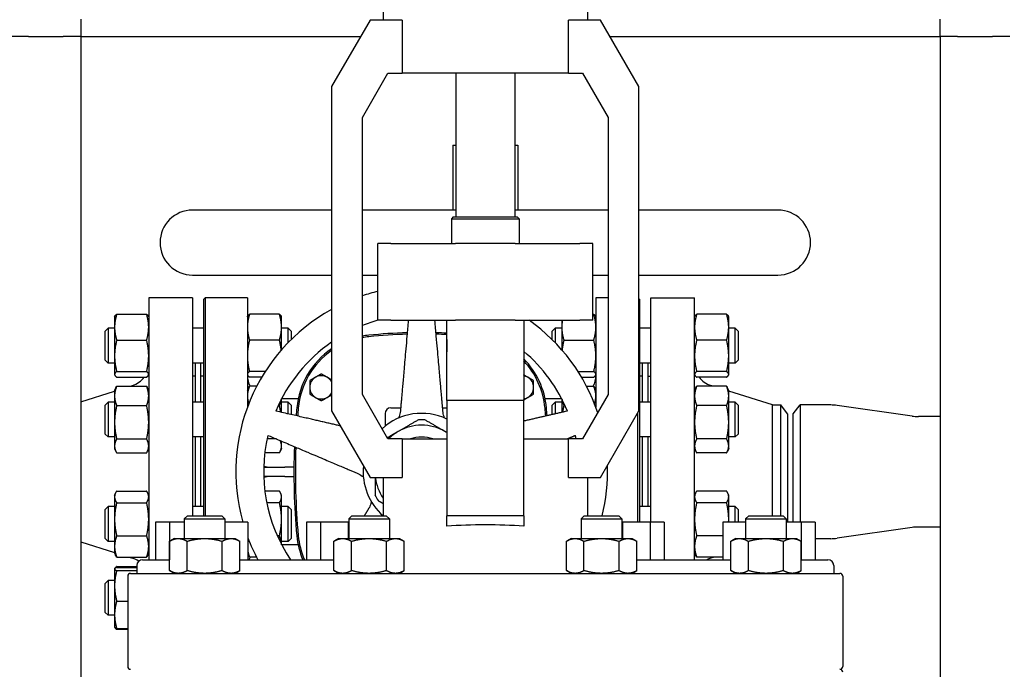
# Model space of a CAD drawing. Header units: inches. Extents: x 24 to 1128, y -69 to 748.
# Tile 479 of 656: x 601 to 622, y 362 to 376. Entities that reach past the tile are written whole.
import ezdxf

# ---------------------------------------------------------------- set-up
doc = ezdxf.new("R2010")
doc.units = ezdxf.units.IN
doc.header["$LTSCALE"] = 32
doc.header["$MEASUREMENT"] = 0
doc.layers.add('Visible (ANSI)', color=7, linetype='Continuous', lineweight=30)

msp = doc.modelspace()

# ---------------------------------------------------------------- linework, layer by layer
at = {"layer": 'Visible (ANSI)'}
for p, q in [((608.58178, 376.54017), (608.58178, 375.71317)), ((612.97949, 376.54017), (612.97949, 375.71317)), ((602.07163, 375.73367), (602.07163, 375.35867)), ((608.29963, 375.71317), (607.47263, 374.28076)), ((608.98816, 375.71317), (608.29963, 375.71317)), ((608.98816, 375.71317), (608.98816, 374.57037)), ((613.26163, 375.71317), (612.57311, 375.71317)), ((612.57311, 374.57037), (612.57311, 375.71317)), ((614.08863, 374.28076), (613.26163, 375.71317)), ((620.57163, 375.35867), (620.57163, 375.73367)), ((600.94663, 375.35867), (600.57163, 375.35867)), ((600.94663, 375.35867), (601.69663, 375.35867)), ((602.07163, 375.35867), (601.69663, 375.35867)), ((602.07163, 375.35867), (602.07163, 339.60867)), ((602.07163, 375.35867), (608.09496, 375.35867)), ((613.4663, 375.35867), (620.57163, 375.35867)), ((620.57163, 375.35867), (620.57163, 339.60867)), ((620.94663, 375.35867), (620.57163, 375.35867)), ((620.94663, 375.35867), (621.69663, 375.35867)), ((622.07163, 375.35867), (621.69663, 375.35867)), ((608.13423, 373.61543), (608.68557, 374.57037)), ((608.68557, 374.57037), (608.98816, 374.57037)), ((612.57311, 374.57037), (608.98816, 374.57037)), ((610.14463, 374.57037), (610.14463, 371.47287)), ((611.41663, 374.57037), (611.41663, 371.47287)), ((612.57311, 374.57037), (612.8757, 374.57037)), ((612.8757, 374.57037), (613.42703, 373.61543)), ((607.47263, 374.28076), (607.47263, 367.29658)), ((614.08863, 367.29658), (614.08863, 374.28076)), ((608.13423, 367.64611), (608.13423, 373.61543)), ((613.42703, 373.61543), (613.42703, 367.64611)), ((610.08063, 373.02117), (610.14463, 373.02117)), ((610.08063, 373.02117), (610.08063, 371.62117)), ((611.41663, 373.02117), (611.48063, 373.02117)), ((611.48063, 373.02117), (611.48063, 371.62117)), ((607.47263, 371.62117), (604.48063, 371.62117)), ((610.14463, 371.62117), (608.13423, 371.62117)), ((613.42703, 371.62117), (611.41663, 371.62117)), ((617.08063, 371.62117), (614.08863, 371.62117)), ((610.09113, 371.47287), (610.05213, 371.43387)), ((610.05213, 371.43387), (611.50913, 371.43387)), ((610.05213, 371.43387), (610.05213, 370.90117)), ((610.09113, 371.47287), (611.47013, 371.47287)), ((611.47013, 371.47287), (611.50913, 371.43387)), ((611.50913, 371.43387), (611.50913, 370.90117)), ((608.74787, 370.90117), (608.46503, 370.90117)), ((608.46503, 369.24717), (608.46503, 370.90117)), ((608.74787, 370.90117), (610.14053, 370.90117)), ((611.42074, 370.90117), (610.14053, 370.90117)), ((611.42074, 370.90117), (612.8134, 370.90117)), ((613.09623, 370.90117), (612.8134, 370.90117)), ((613.09623, 369.24717), (613.09623, 370.90117)), ((604.48063, 370.22117), (607.47263, 370.22117)), ((608.13423, 370.22117), (608.46503, 370.22117)), ((613.09623, 370.22117), (613.42703, 370.22117)), ((614.08863, 370.22117), (617.08063, 370.22117)), ((603.53563, 369.73367), (603.53563, 364.09117)), ((604.47563, 369.73367), (603.53563, 369.73367)), ((604.47563, 369.73367), (604.47563, 365.03717)), ((604.72313, 369.70242), (604.75438, 369.73367)), ((604.72313, 365.03717), (604.72313, 369.70242)), ((604.75438, 369.73367), (604.75438, 365.03717)), ((605.66063, 369.73367), (604.75438, 369.73367)), ((605.66063, 369.73367), (605.66063, 367.37561)), ((613.16063, 369.73367), (613.16063, 367.37561)), ((613.42703, 369.73367), (613.16063, 369.73367)), ((614.09813, 369.70242), (614.08863, 369.71192)), ((614.09813, 369.70242), (614.09813, 364.90117)), ((614.34563, 364.90117), (614.34563, 369.73367)), ((614.34563, 369.73367), (615.28563, 369.73367)), ((615.28563, 364.09117), (615.28563, 369.73367)), ((602.80163, 369.32488), (602.80578, 369.33378)), ((602.80163, 369.32488), (602.80163, 369.09837)), ((602.84672, 369.37636), (603.49055, 369.37636)), ((603.53563, 369.32488), (603.53148, 369.33378)), ((605.66063, 369.32488), (605.66478, 369.33378)), ((606.34955, 369.37636), (605.70572, 369.37636)), ((606.39463, 369.32488), (606.39048, 369.33378)), ((606.39463, 369.09837), (606.39463, 369.32488)), ((608.74787, 369.24717), (608.46503, 369.24717)), ((608.74787, 369.24717), (610.14053, 369.24717)), ((609.95383, 368.34501), (609.95383, 369.24717)), ((611.42074, 369.24717), (610.14053, 369.24717)), ((611.42074, 369.24717), (612.8134, 369.24717)), ((611.60743, 369.24717), (611.60743, 368.34501)), ((612.42663, 369.24717), (612.42663, 369.09837)), ((613.09623, 369.24717), (612.8134, 369.24717)), ((613.09623, 369.37636), (613.11555, 369.37636)), ((613.16063, 369.32488), (613.15648, 369.33378)), ((615.28563, 369.32488), (615.28978, 369.33378)), ((615.97455, 369.37636), (615.33072, 369.37636)), ((616.01963, 369.32488), (616.01548, 369.33378)), ((616.01963, 369.09837), (616.01963, 369.32488)), ((602.60063, 369.01238), (602.66313, 369.07488)), ((602.60063, 368.38738), (602.60063, 369.01238)), ((602.66313, 369.07488), (602.66313, 368.32488)), ((602.80163, 369.07488), (602.66313, 369.07488)), ((602.80163, 369.09837), (602.80163, 368.48215)), ((604.72313, 369.07488), (604.47563, 369.07488)), ((606.39463, 368.61117), (606.39463, 369.09837)), ((606.53813, 369.07488), (606.39463, 369.07488)), ((606.53813, 368.76733), (606.53813, 369.07488)), ((606.60063, 369.01238), (606.53813, 369.07488)), ((606.60063, 369.01238), (606.60063, 368.8304)), ((612.22313, 369.01238), (612.28563, 369.07488)), ((612.22313, 368.82793), (612.22313, 369.01238)), ((612.28563, 369.07488), (612.28563, 368.76474)), ((612.42663, 369.07488), (612.28563, 369.07488)), ((612.42663, 369.09837), (612.42663, 368.61117)), ((614.34563, 369.07488), (614.09813, 369.07488)), ((616.01963, 368.48215), (616.01963, 369.09837)), ((616.16063, 369.07488), (616.01963, 369.07488)), ((616.16063, 368.32488), (616.16063, 369.07488)), ((616.22313, 369.01238), (616.16063, 369.07488)), ((616.22313, 369.01238), (616.22313, 368.38738)), ((602.84672, 368.82039), (603.49055, 368.82039)), ((606.34955, 368.82039), (605.70572, 368.82039)), ((609.95363, 368.83487), (609.95383, 368.83487)), ((609.95363, 368.83487), (609.95363, 368.56605)), ((611.60743, 368.83487), (611.60763, 368.83487)), ((611.60763, 368.83487), (611.60763, 368.56605)), ((612.47172, 368.82039), (613.11555, 368.82039)), ((615.97455, 368.82039), (615.33072, 368.82039)), ((609.95363, 368.56605), (609.95383, 368.56605)), ((611.60743, 368.56605), (611.60763, 368.56605)), ((602.60063, 368.38738), (602.66313, 368.32488)), ((602.80163, 368.48215), (602.80163, 368.08365)), ((609.95383, 367.51817), (609.95383, 368.34501)), ((611.60743, 368.34501), (611.60743, 367.51817)), ((616.01963, 368.08365), (616.01963, 368.48215)), ((616.22313, 368.38738), (616.16063, 368.32488)), ((602.80163, 368.32488), (602.66313, 368.32488)), ((602.84672, 368.14391), (603.49055, 368.14391)), ((604.72313, 368.32488), (604.47563, 368.32488)), ((604.54063, 367.48376), (604.54063, 368.32488)), ((604.66063, 367.48376), (604.66063, 368.32488)), ((606.04412, 368.14391), (605.70572, 368.14391)), ((612.77714, 368.14391), (613.11555, 368.14391)), ((614.34563, 368.32488), (614.09813, 368.32488)), ((614.16563, 367.48376), (614.16563, 368.32488)), ((614.28563, 367.48376), (614.28563, 368.32488)), ((615.97455, 368.14391), (615.33072, 368.14391)), ((616.16063, 368.32488), (616.01963, 368.32488)), ((602.80163, 368.08365), (602.80163, 368.07488)), ((602.80163, 368.07488), (602.80578, 368.06598)), ((602.84672, 368.0234), (603.49055, 368.0234)), ((603.53563, 368.07488), (603.53148, 368.06598)), ((604.53563, 368.04367), (604.47563, 368.04367)), ((604.53563, 368.04367), (604.53563, 367.48376)), ((604.53563, 367.92367), (604.54063, 367.92367)), ((604.72313, 368.04367), (604.66063, 368.04367)), ((605.66063, 368.07488), (605.66478, 368.06598)), ((605.96977, 368.0234), (605.70572, 368.0234)), ((612.85149, 368.0234), (613.11555, 368.0234)), ((613.16063, 368.07488), (613.15648, 368.06598)), ((614.16063, 368.04367), (614.09813, 368.04367)), ((614.16063, 368.04367), (614.16063, 367.48376)), ((614.16063, 367.92367), (614.16563, 367.92367)), ((614.28563, 368.04367), (614.34563, 368.04367)), ((615.28563, 368.07488), (615.28978, 368.06598)), ((615.97455, 368.0234), (615.33072, 368.0234)), ((616.01963, 368.07488), (616.01548, 368.06598)), ((616.01963, 368.07488), (616.01963, 368.08365)), ((602.07163, 367.48997), (602.80163, 367.72119)), ((602.80163, 367.73376), (602.83076, 367.79622)), ((602.80163, 367.73376), (602.80163, 367.61829)), ((602.84672, 367.82726), (603.49055, 367.82726)), ((603.13652, 367.82726), (603.18661, 367.84312)), ((603.53563, 367.73376), (603.50651, 367.79622)), ((605.66063, 367.73376), (605.68976, 367.79622)), ((605.86082, 367.82726), (605.70572, 367.82726)), ((612.96045, 367.82726), (613.11555, 367.82726)), ((613.16063, 367.73376), (613.13151, 367.79622)), ((615.28563, 367.73376), (615.31476, 367.79622)), ((615.97455, 367.82726), (615.33072, 367.82726)), ((615.68474, 367.82726), (615.63466, 367.84312)), ((616.01963, 367.73376), (615.99051, 367.79622)), ((616.01963, 367.61829), (616.01963, 367.73376)), ((616.95897, 367.42367), (616.01963, 367.72119)), ((602.60063, 367.42126), (602.66313, 367.48376)), ((602.66313, 367.48376), (602.66313, 366.73376)), ((602.80163, 367.48376), (602.66313, 367.48376)), ((602.80163, 367.61829), (602.80163, 367.05008)), ((604.72313, 367.48376), (604.47563, 367.48376)), ((606.39463, 367.26485), (606.39463, 367.5533)), ((606.53813, 367.48376), (606.39463, 367.48376)), ((606.75354, 367.55847), (606.39733, 367.55847)), ((606.53813, 367.23173), (606.53813, 367.48376)), ((606.60063, 367.42126), (606.53813, 367.48376)), ((608.68557, 366.69117), (608.13423, 367.64611)), ((609.95383, 367.51817), (609.95383, 365.03717)), ((611.60743, 367.51817), (609.95383, 367.51817)), ((611.60743, 365.03717), (611.60743, 367.51817)), ((612.42394, 367.55847), (612.06773, 367.55847)), ((612.22313, 367.42126), (612.28563, 367.48376)), ((612.28563, 367.48376), (612.28563, 367.2323)), ((612.42663, 367.48376), (612.28563, 367.48376)), ((612.42663, 367.5533), (612.42663, 367.26485)), ((613.42703, 367.64611), (612.8757, 366.69117)), ((614.34563, 367.48376), (614.09813, 367.48376)), ((616.01963, 367.05008), (616.01963, 367.61829)), ((616.16063, 367.48376), (616.01963, 367.48376)), ((616.16063, 366.73376), (616.16063, 367.48376)), ((616.22313, 367.42126), (616.16063, 367.48376)), ((602.60063, 366.79626), (602.60063, 367.42126)), ((602.84672, 367.40933), (603.49055, 367.40933)), ((606.34955, 367.40933), (606.32397, 367.40933)), ((606.60063, 367.42126), (606.60063, 367.2173)), ((607.47263, 367.29658), (608.29963, 365.86417)), ((608.74823, 367.36162), (608.95911, 367.36162)), ((609.86215, 367.36162), (609.95383, 367.36162)), ((612.22313, 367.21787), (612.22313, 367.42126)), ((612.47172, 367.40933), (612.4973, 367.40933)), ((613.26163, 365.86417), (614.08863, 367.29658)), ((615.97455, 367.40933), (615.33072, 367.40933)), ((616.22313, 367.42126), (616.22313, 366.79626)), ((616.95897, 365.03717), (616.95897, 367.42367)), ((616.95897, 367.42367), (617.14176, 367.42367)), ((617.14176, 365.03717), (617.14176, 367.42367)), ((617.28563, 367.23617), (617.14176, 367.42367)), ((617.41063, 367.23617), (617.55451, 367.42367)), ((617.55451, 367.42367), (617.55451, 364.90117)), ((618.21457, 367.42367), (617.55451, 367.42367)), ((619.96528, 367.18372), (618.35599, 367.41362)), ((608.62323, 367.23662), (608.62323, 366.96713)), ((614.06688, 364.90117), (614.06688, 367.2589)), ((617.28563, 367.23617), (617.28563, 364.90117)), ((617.41063, 364.90117), (617.41063, 367.23617)), ((620.57163, 367.17367), (620.1067, 367.17367)), ((602.80163, 367.05008), (602.80163, 366.54054)), ((616.01963, 366.54054), (616.01963, 367.05008)), ((602.60063, 366.79626), (602.66313, 366.73376)), ((602.80163, 366.73376), (602.66313, 366.73376)), ((602.84672, 366.69083), (603.49055, 366.69083)), ((604.72313, 366.73376), (604.47563, 366.73376)), ((604.53563, 366.73376), (604.53563, 365.23358)), ((604.54063, 365.23358), (604.54063, 366.73376)), ((604.66063, 365.23358), (604.66063, 366.73376)), ((606.28614, 366.69083), (606.08499, 366.69083)), ((606.39463, 366.54054), (606.39463, 366.64477)), ((608.98816, 366.69117), (608.68557, 366.69117)), ((608.98816, 366.69117), (609.95383, 366.69117)), ((608.98816, 366.69117), (608.98816, 365.86417)), ((611.60743, 366.69117), (612.57311, 366.69117)), ((612.8757, 366.69117), (612.57311, 366.69117)), ((612.57311, 365.86417), (612.57311, 366.69117)), ((614.34563, 366.73376), (614.09813, 366.73376)), ((614.16063, 366.73376), (614.16063, 365.23358)), ((614.16563, 365.23358), (614.16563, 366.73376)), ((614.28563, 365.23358), (614.28563, 366.73376)), ((615.97455, 366.69083), (615.33072, 366.69083)), ((616.16063, 366.73376), (616.01963, 366.73376)), ((616.22313, 366.79626), (616.16063, 366.73376)), ((602.80163, 366.54054), (602.80163, 366.48376)), ((602.80163, 366.48376), (602.83076, 366.4213)), ((603.53563, 366.48376), (603.50651, 366.4213)), ((606.39463, 366.48376), (606.36551, 366.4213)), ((606.39463, 366.48376), (606.39463, 366.54054)), ((615.28563, 366.48376), (615.31476, 366.4213)), ((616.01963, 366.48376), (615.99051, 366.4213)), ((616.01963, 366.48376), (616.01963, 366.54054)), ((602.84672, 366.39026), (603.49055, 366.39026)), ((606.34955, 366.39026), (606.03503, 366.39026)), ((615.97455, 366.39026), (615.33072, 366.39026)), ((606.0121, 366.08367), (606.46563, 366.08367)), ((606.66097, 366.08367), (606.46563, 366.08367)), ((606.46563, 365.88367), (606.0121, 365.88367)), ((606.46563, 365.88367), (606.66097, 365.88367)), ((608.29963, 365.86417), (608.98816, 365.86417)), ((608.58178, 365.86417), (608.58178, 365.03717)), ((612.57311, 365.86417), (613.26163, 365.86417)), ((612.97949, 365.86417), (612.97949, 365.03717)), ((602.80163, 365.48358), (602.82111, 365.52535)), ((602.80163, 365.48358), (602.80163, 365.44443)), ((602.80163, 365.44443), (602.80163, 364.96294)), ((602.84672, 365.57014), (603.49055, 365.57014)), ((603.53563, 365.48358), (603.51616, 365.52535)), ((606.34955, 365.57014), (606.03588, 365.57014)), ((606.39463, 365.48358), (606.37516, 365.52535)), ((606.39463, 365.44443), (606.39463, 365.48358)), ((606.39463, 364.96294), (606.39463, 365.44443)), ((615.28563, 365.48358), (615.30511, 365.52535)), ((615.97455, 365.57014), (615.33072, 365.57014)), ((616.01963, 365.48358), (616.00016, 365.52535)), ((616.01963, 365.44443), (616.01963, 365.48358)), ((616.01963, 364.96294), (616.01963, 365.44443)), ((602.60063, 365.17108), (602.66313, 365.23358)), ((602.60063, 364.54608), (602.60063, 365.17108)), ((602.66313, 365.23358), (602.66313, 364.48358)), ((602.80163, 365.23358), (602.66313, 365.23358)), ((602.84672, 365.31872), (603.49055, 365.31872)), ((604.72313, 365.23358), (604.47563, 365.23358)), ((606.34955, 365.31872), (606.07629, 365.31872)), ((606.53813, 365.23358), (606.39463, 365.23358)), ((606.53813, 364.48358), (606.53813, 365.23358)), ((606.60063, 365.17108), (606.53813, 365.23358)), ((606.60063, 365.17108), (606.60063, 364.54608)), ((614.34563, 365.23358), (614.09813, 365.23358)), ((615.97455, 365.31872), (615.33072, 365.31872)), ((616.16063, 365.23358), (616.01963, 365.23358)), ((616.16063, 364.90117), (616.16063, 365.23358)), ((616.22313, 365.17108), (616.16063, 365.23358)), ((616.22313, 365.17108), (616.22313, 364.90117)), ((602.80163, 364.96294), (602.80163, 364.3771)), ((604.36877, 365.03717), (604.30262, 364.97102)), ((604.30262, 364.97102), (605.17762, 364.97102)), ((604.30262, 364.97102), (604.30262, 364.54667)), ((604.36877, 365.03717), (605.11147, 365.03717)), ((605.11147, 365.03717), (605.17762, 364.97102)), ((605.17762, 364.97102), (605.17762, 364.54667)), ((606.39463, 364.41404), (606.39463, 364.96294)), ((607.90722, 365.03717), (607.84107, 364.97102)), ((607.84107, 364.97102), (608.71607, 364.97102)), ((607.84107, 364.97102), (607.84107, 364.54667)), ((607.90722, 365.03717), (608.64992, 365.03717)), ((608.64992, 365.03717), (608.71607, 364.97102)), ((608.71607, 364.97102), (608.71607, 364.54667)), ((609.95383, 364.81235), (609.95383, 365.03717)), ((611.60743, 365.03717), (609.95383, 365.03717)), ((611.60743, 365.03717), (611.60743, 364.81235)), ((612.91134, 365.03717), (612.84519, 364.97102)), ((612.84519, 364.97102), (613.72019, 364.97102)), ((612.84519, 364.97102), (612.84519, 364.54667)), ((612.91134, 365.03717), (613.65404, 365.03717)), ((613.65404, 365.03717), (613.72019, 364.97102)), ((613.72019, 364.97102), (613.72019, 364.54667)), ((616.01963, 364.90117), (616.01963, 364.96294)), ((616.44979, 365.03717), (616.38364, 364.97102)), ((616.38364, 364.97102), (617.25864, 364.97102)), ((616.38364, 364.97102), (616.38364, 364.54667)), ((616.44979, 365.03717), (617.19249, 365.03717)), ((617.19249, 365.03717), (617.25864, 364.97102)), ((617.25864, 364.97102), (617.25864, 364.54667)), ((603.68063, 364.90117), (603.68063, 364.09117)), ((603.98063, 364.90117), (603.68063, 364.90117)), ((603.98063, 364.90117), (603.98063, 364.09117)), ((604.30262, 364.90117), (603.98063, 364.90117)), ((605.67108, 364.90117), (605.17762, 364.90117)), ((605.67108, 364.90117), (605.67108, 364.09117)), ((606.93063, 364.90117), (606.93063, 364.09117)), ((607.23063, 364.90117), (606.93063, 364.90117)), ((607.23063, 364.90117), (607.23063, 364.09117)), ((607.83063, 364.90117), (607.23063, 364.90117)), ((607.83063, 364.90117), (607.83063, 364.54667)), ((607.84107, 364.90117), (607.83063, 364.90117)), ((613.73063, 364.90117), (613.72019, 364.90117)), ((613.73063, 364.90117), (613.73063, 364.54667)), ((614.33063, 364.90117), (613.73063, 364.90117)), ((614.33063, 364.90117), (614.33063, 364.09117)), ((614.63063, 364.90117), (614.33063, 364.90117)), ((614.63063, 364.90117), (614.63063, 364.09117)), ((615.89018, 364.90117), (615.89018, 364.09117)), ((616.38364, 364.90117), (615.89018, 364.90117)), ((617.58063, 364.90117), (617.25864, 364.90117)), ((617.58063, 364.90117), (617.58063, 364.09117)), ((617.88063, 364.90117), (617.58063, 364.90117)), ((617.88063, 364.90117), (617.88063, 364.09117)), ((619.96528, 364.78362), (618.35599, 364.55372)), ((620.57163, 364.79367), (620.1067, 364.79367)), ((602.60063, 364.54608), (602.66313, 364.48358)), ((602.84672, 364.60717), (603.49055, 364.60717)), ((604.08412, 364.54667), (603.98264, 364.48808)), ((604.08412, 364.54667), (604.17201, 364.54667)), ((604.17201, 364.54667), (604.74012, 364.54667)), ((604.74012, 364.54667), (605.30824, 364.54667)), ((605.30824, 364.54667), (605.39612, 364.54667)), ((605.39612, 364.54667), (605.49761, 364.48808)), ((606.34955, 364.60717), (606.30174, 364.60717)), ((606.60063, 364.54608), (606.53813, 364.48358)), ((607.62257, 364.54667), (607.52109, 364.48808)), ((607.62257, 364.54667), (607.71046, 364.54667)), ((607.71046, 364.54667), (608.27857, 364.54667)), ((608.27857, 364.54667), (608.84668, 364.54667)), ((608.84668, 364.54667), (608.93457, 364.54667)), ((608.93457, 364.54667), (609.03606, 364.48808)), ((612.62669, 364.54667), (612.52521, 364.48808)), ((612.62669, 364.54667), (612.71458, 364.54667)), ((612.71458, 364.54667), (613.28269, 364.54667)), ((613.28269, 364.54667), (613.85081, 364.54667)), ((613.85081, 364.54667), (613.93869, 364.54667)), ((613.93869, 364.54667), (614.04018, 364.48808)), ((615.89018, 364.60717), (615.33072, 364.60717)), ((616.16514, 364.54667), (616.06366, 364.48808)), ((616.16514, 364.54667), (616.25303, 364.54667)), ((616.25303, 364.54667), (616.82114, 364.54667)), ((616.82114, 364.54667), (617.38925, 364.54667)), ((617.38925, 364.54667), (617.47714, 364.54667)), ((617.47714, 364.54667), (617.57863, 364.48808)), ((618.21457, 364.54367), (617.88063, 364.54367)), ((602.07163, 364.47737), (602.80163, 364.24615)), ((602.80163, 364.48358), (602.66313, 364.48358)), ((602.80163, 364.3771), (602.80163, 364.23358)), ((603.98264, 363.85526), (603.98264, 364.48808)), ((604.36138, 363.85526), (604.36138, 364.48808)), ((605.11887, 363.85526), (605.11887, 364.48808)), ((605.49761, 363.85526), (605.49761, 364.48808)), ((606.53813, 364.48358), (606.39463, 364.48358)), ((606.75354, 364.40887), (606.39733, 364.40887)), ((607.52109, 363.85526), (607.52109, 364.48808)), ((607.89983, 363.85526), (607.89983, 364.48808)), ((608.65731, 363.85526), (608.65731, 364.48808)), ((609.03606, 363.85526), (609.03606, 364.48808)), ((612.52521, 363.85526), (612.52521, 364.48808)), ((612.90395, 363.85526), (612.90395, 364.48808)), ((613.66144, 363.85526), (613.66144, 364.48808)), ((614.04018, 363.85526), (614.04018, 364.48808)), ((616.06366, 363.85526), (616.06366, 364.48808)), ((616.4424, 363.85526), (616.4424, 364.48808)), ((617.19988, 363.85526), (617.19988, 364.48808)), ((617.57863, 363.85526), (617.57863, 364.48808)), ((602.80163, 364.23358), (602.82111, 364.19181)), ((602.84672, 364.14703), (603.49055, 364.14703)), ((603.1146, 364.14703), (603.18661, 364.12422)), ((603.40563, 364.09117), (603.98264, 364.09117)), ((603.53563, 364.23358), (603.51616, 364.19181)), ((605.49761, 364.09117), (607.52109, 364.09117)), ((605.67108, 364.21117), (605.68011, 364.19181)), ((605.85722, 364.14703), (605.70572, 364.14703)), ((614.04018, 364.09117), (616.06366, 364.09117)), ((615.28563, 364.23358), (615.30511, 364.19181)), ((615.89018, 364.14703), (615.33072, 364.14703)), ((615.70667, 364.14703), (615.63466, 364.12422)), ((617.57863, 364.09117), (618.15563, 364.09117)), ((602.80163, 363.89246), (602.80293, 363.89524)), ((602.80163, 363.89246), (602.80163, 363.8897)), ((602.80163, 363.8897), (602.80163, 363.52776)), ((602.80293, 363.89524), (602.80578, 363.90136)), ((602.84672, 363.94394), (603.28063, 363.94394)), ((602.84672, 363.92358), (603.28063, 363.92358)), ((603.28063, 363.96617), (603.28063, 363.79667)), ((618.28063, 363.96617), (618.28063, 363.79667)), ((602.84672, 363.85582), (603.28063, 363.85582)), ((603.08463, 363.73367), (603.08463, 361.79217)), ((603.14763, 363.79667), (618.41363, 363.79667)), ((604.08412, 363.79667), (603.98264, 363.85526)), ((605.39612, 363.79667), (605.49761, 363.85526)), ((607.62257, 363.79667), (607.52109, 363.85526)), ((608.93457, 363.79667), (609.03606, 363.85526)), ((612.62669, 363.79667), (612.52521, 363.85526)), ((613.93869, 363.79667), (614.04018, 363.85526)), ((616.16514, 363.79667), (616.06366, 363.85526)), ((617.47714, 363.79667), (617.57863, 363.85526)), ((618.47663, 363.73367), (618.47663, 361.79217)), ((602.60063, 363.57996), (602.66313, 363.64246)), ((602.60063, 362.95496), (602.60063, 363.57996)), ((602.66313, 363.64246), (602.66313, 362.89246)), ((602.80163, 363.64246), (602.66313, 363.64246)), ((602.80163, 363.52776), (602.80163, 362.90552)), ((602.84672, 363.1997), (603.08463, 363.1997)), ((602.60063, 362.95496), (602.66313, 362.89246)), ((602.80163, 362.89246), (602.66313, 362.89246)), ((602.80163, 362.90552), (602.80163, 362.64246)), ((602.80163, 362.64246), (602.80293, 362.63969)), ((602.80293, 362.63969), (602.80578, 362.63356)), ((602.84672, 362.61134), (603.08463, 362.61134)), ((602.84672, 362.59098), (603.08463, 362.59098))]:
    msp.add_line(p, q, dxfattribs=at)
for centre, radius, start, end in [((604.48063, 370.92117), 0.7, 90, 270), ((617.08063, 370.92117), 0.7, 270, 90), ((609.41063, 365.98367), 4, 103.674162, 108.608505), ((609.41063, 365.98367), 4, 118.979719, 195.701461), ((609.41063, 365.98367), 3.4, 106.147892, 112.049765), ((609.41063, 365.98367), 4, 18.564887, 54.673972), ((609.41063, 357.7632), 11.22047, 91.583081, 95.817836), ((609.41063, 357.7632), 11.22047, 87.22514, 88.416919), ((609.41063, 365.98367), 3.4, 124.750226, 157.35073), ((608.44885, 367.20251), 1.73228, 95.817836, 100.464233), ((608.44885, 367.20251), 1.70103, 95.817836, 100.658701), ((609.41063, 357.7632), 11.18922, 91.601548, 95.817836), ((609.41063, 357.7632), 11.18922, 87.217384, 88.398452), ((608.44885, 367.20251), 1.73228, 124.301337, 174.744707), ((608.44885, 367.20251), 1.70103, 125.022518, 174.744707), ((610.78063, 370.56687), 2.165, 247.543237, 247.548964), ((610.78063, 370.56687), 2.165, 292.451036, 292.456763), ((609.41063, 365.98367), 3.4, 22.64927, 49.746059), ((610.37241, 367.20251), 1.73228, 5.255296, 44.525085), ((610.37241, 367.20251), 1.70103, 5.255296, 43.444473), ((603.03563, 368.31978), 0.5, 287.574716, 323.645749), ((606.16063, 368.05847), 0.5, 180, 207.543912), ((607.25118, 367.80257), 0.25, 120, 180), ((607.25118, 367.80257), 0.25, 60, 120), ((607.25118, 367.80257), 0.25, 27.650452, 60), ((611.57008, 367.80257), 0.25, 60, 81.407569), ((611.57008, 367.80257), 0.25, 0, 60), ((612.66063, 368.05847), 0.5, 332.456088, 0), ((615.78563, 368.31978), 0.5, 216.354251, 252.425284), ((607.25118, 367.80257), 0.25, 180, 240), ((611.57008, 367.80257), 0.25, 300, 0), ((607.25118, 367.80257), 0.25, 240, 300), ((607.25118, 367.80257), 0.25, 300, 332.349548), ((611.57008, 367.80257), 0.25, 278.592431, 300), ((621.7, 365.98367), 15.03937, 174.744704, 175.39081), ((621.7, 365.98367), 15.00812, 174.744704, 175.408408), ((608.74823, 367.23662), 0.125, 90, 180), ((597.12126, 365.98367), 15.00812, 4.591592, 5.255296), ((597.12126, 365.98367), 15.03937, 4.60919, 5.255296), ((618.21457, 366.42367), 1, 81.869898, 90), ((609.41063, 365.98367), 1.25984, 64.458483, 132.569712), ((609.41063, 365.98367), 1.12205, 86.525352, 93.474648), ((620.1067, 368.17367), 1, 261.869898, 270), ((609.41063, 365.98367), 1.00394, 120, 135.192629), ((609.41063, 365.98367), 1.00394, 60, 120), ((609.41063, 365.98367), 1.00394, 57.243505, 60), ((609.41063, 365.98367), 3.4, 166.64927, 213.822207), ((609.41063, 365.98367), 0.74803, 71.052375, 108.947625), ((609.41063, 365.98367), 3.4, 12.010341, 13.35073), ((621.7, 365.98367), 15.03937, 177.927003, 185.255296), ((621.7, 365.98367), 15.00812, 177.972631, 185.255296), ((609.41063, 365.98367), 1.25984, 174.207117, 228.701757), ((609.41063, 365.98367), 4, 346.31257, 1.929071), ((609.41063, 365.98367), 1.00394, 186.836204, 214.349948), ((609.41063, 365.98367), 1.12205, 206.525352, 213.474648), ((620.1067, 363.79367), 1, 90, 98.130102), ((609.41063, 365.98367), 4, 200.790027, 208.237339), ((608.44885, 364.76482), 1.73228, 185.255296, 202.885001), ((608.44885, 364.76482), 1.70103, 185.255296, 203.330042), ((618.21457, 365.54367), 1, 270, 278.130102), ((603.03563, 363.64756), 0.5, 55.201783, 72.425284), ((603.40563, 363.96617), 0.125, 90, 180), ((606.16063, 363.90887), 0.5, 151.554839, 158.616644), ((615.78563, 363.64756), 0.5, 107.574716, 117.47301), ((618.15563, 363.96617), 0.125, 0, 90), ((603.14763, 363.73367), 0.063, 90, 180), ((618.41363, 363.73367), 0.063, 0, 90), ((603.14763, 361.79217), 0.063, 180, 270), ((618.41363, 361.79217), 0.063, 270, 0), ((618.41363, 361.66617), 0.063, 0, 90)]:
    msp.add_arc(centre, radius, start, end, dxfattribs=at)
msp.add_ellipse((610.78063, 364.45309), major_axis=(-2.19886, 0), ratio=0.17632698, start_param=4.32689867, end_param=5.09787929, dxfattribs=at)
for points, weights in [([(602.84672, 369.37636), (602.80163, 369.22738), (602.80163, 369.09837)], [1, 1.0379548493, 1]), ([(602.80578, 369.33378), (602.81507, 369.35369), (602.84672, 369.37636)], [1.01611555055, 1.02634702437, 1]), ([(603.49055, 369.37636), (603.5222, 369.35369), (603.53148, 369.33378)], [1, 1.02634702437, 1.01611555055]), ([(603.53563, 369.09837), (603.53563, 369.22738), (603.49055, 369.37636)], [1, 1.0379548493, 1]), ([(605.70572, 369.37636), (605.66063, 369.22738), (605.66063, 369.09837)], [1, 1.0379548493, 1]), ([(605.66478, 369.33378), (605.67407, 369.35369), (605.70572, 369.37636)], [1.01611555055, 1.02634702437, 1]), ([(606.39463, 369.09837), (606.39463, 369.22738), (606.34955, 369.37636)], [1, 1.0379548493, 1]), ([(606.34955, 369.37636), (606.3812, 369.35369), (606.39048, 369.33378)], [1, 1.02634702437, 1.01611555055]), ([(609.12408, 369.24717), (609.00418, 367.8767), (608.95333, 367.29552)], [1.03730465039, 1.60139192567, 2.03628035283]), ([(609.86793, 367.29552), (609.81709, 367.8767), (609.69719, 369.24717)], [2.03628035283, 1.60139192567, 1.03730465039]), ([(612.44023, 369.24717), (612.42663, 369.17107), (612.42663, 369.09837)], [1.018753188, 1.02104029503, 1]), ([(613.16063, 369.09837), (613.16063, 369.22738), (613.11555, 369.37636)], [1, 1.0379548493, 1]), ([(613.11555, 369.37636), (613.1472, 369.35369), (613.15648, 369.33378)], [1, 1.02634702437, 1.01611555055]), ([(615.33072, 369.37636), (615.28563, 369.22738), (615.28563, 369.09837)], [1, 1.0379548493, 1]), ([(615.28978, 369.33378), (615.29907, 369.35369), (615.33072, 369.37636)], [1.01611555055, 1.02634702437, 1]), ([(615.97455, 369.37636), (616.0062, 369.35369), (616.01548, 369.33378)], [1, 1.02634702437, 1.01611555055]), ([(616.01963, 369.09837), (616.01963, 369.22738), (615.97455, 369.37636)], [1, 1.0379548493, 1]), ([(602.80163, 369.09837), (602.80163, 368.96936), (602.84672, 368.82039)], [1, 1.0379548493, 1]), ([(603.49055, 368.82039), (603.53563, 368.96936), (603.53563, 369.09837)], [1, 1.0379548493, 1]), ([(605.66063, 369.09837), (605.66063, 368.96936), (605.70572, 368.82039)], [1, 1.0379548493, 1]), ([(606.34955, 368.82039), (606.39463, 368.96936), (606.39463, 369.09837)], [1, 1.0379548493, 1]), ([(612.42663, 369.09837), (612.42663, 368.96936), (612.47172, 368.82039)], [1, 1.0379548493, 1]), ([(613.11555, 368.82039), (613.16063, 368.96936), (613.16063, 369.09837)], [1, 1.0379548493, 1]), ([(615.28563, 369.09837), (615.28563, 368.96936), (615.33072, 368.82039)], [1, 1.0379548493, 1]), ([(615.97455, 368.82039), (616.01963, 368.96936), (616.01963, 369.09837)], [1, 1.0379548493, 1]), ([(602.84672, 368.82039), (602.80163, 368.63912), (602.80163, 368.48215)], [1, 1.0379548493, 1]), ([(603.53563, 368.48215), (603.53563, 368.63912), (603.49055, 368.82039)], [1, 1.0379548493, 1]), ([(605.70572, 368.82039), (605.66063, 368.63912), (605.66063, 368.48215)], [1, 1.0379548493, 1]), ([(606.3884, 368.60399), (606.37811, 368.70556), (606.34955, 368.82039)], [1.01779547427, 1.02371349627, 1]), ([(612.47172, 368.82039), (612.44316, 368.70556), (612.43287, 368.60399)], [1, 1.02371349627, 1.01779547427]), ([(613.16063, 368.48215), (613.16063, 368.63912), (613.11555, 368.82039)], [1, 1.0379548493, 1]), ([(615.33072, 368.82039), (615.28563, 368.63912), (615.28563, 368.48215)], [1, 1.0379548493, 1]), ([(616.01963, 368.48215), (616.01963, 368.63912), (615.97455, 368.82039)], [1, 1.0379548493, 1]), ([(602.80163, 368.48215), (602.80163, 368.32517), (602.84672, 368.14391)], [1, 1.0379548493, 1]), ([(603.49055, 368.14391), (603.53563, 368.32517), (603.53563, 368.48215)], [1, 1.0379548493, 1]), ([(605.66063, 368.48215), (605.66063, 368.32517), (605.70572, 368.14391)], [1, 1.0379548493, 1]), ([(613.11555, 368.14391), (613.16063, 368.32517), (613.16063, 368.48215)], [1, 1.0379548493, 1]), ([(615.28563, 368.48215), (615.28563, 368.32517), (615.33072, 368.14391)], [1, 1.0379548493, 1]), ([(615.97455, 368.14391), (616.01963, 368.32517), (616.01963, 368.48215)], [1, 1.0379548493, 1]), ([(602.84672, 368.14391), (602.80163, 368.11161), (602.80163, 368.08365)], [1, 1.0379548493, 1]), ([(603.53563, 368.08365), (603.53563, 368.11161), (603.49055, 368.14391)], [1, 1.0379548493, 1]), ([(605.70572, 368.14391), (605.66063, 368.11161), (605.66063, 368.08365)], [1, 1.0379548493, 1]), ([(613.16063, 368.08365), (613.16063, 368.11161), (613.11555, 368.14391)], [1, 1.0379548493, 1]), ([(615.33072, 368.14391), (615.28563, 368.11161), (615.28563, 368.08365)], [1, 1.0379548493, 1]), ([(616.01963, 368.08365), (616.01963, 368.11161), (615.97455, 368.14391)], [1, 1.0379548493, 1]), ([(602.80163, 368.08365), (602.80163, 368.05569), (602.84672, 368.0234)], [1, 1.0379548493, 1]), ([(603.49055, 368.0234), (603.53563, 368.05569), (603.53563, 368.08365)], [1, 1.0379548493, 1]), ([(605.66063, 368.08365), (605.66063, 368.05569), (605.70572, 368.0234)], [1, 1.0379548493, 1]), ([(607.12618, 368.01907), (607.06817, 367.98558), (607.00118, 367.9469)], [1, 1.04314139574, 1.01001874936]), ([(607.00118, 367.9469), (607.00118, 367.86955), (607.00118, 367.80257)], [1.01001874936, 1.04314139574, 1]), ([(607.25118, 368.09124), (607.1842, 368.05257), (607.12618, 368.01907)], [1.01001874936, 1.04314139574, 1]), ([(607.37618, 368.01907), (607.31817, 368.05257), (607.25118, 368.09124)], [1, 1.04314139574, 1.01001874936]), ([(607.47263, 367.96339), (607.42223, 367.99249), (607.37618, 368.01907)], [1.0206799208, 1.03393827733, 1]), ([(611.69508, 368.01907), (611.65292, 368.04342), (611.60743, 368.06968)], [1, 1.03098900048, 1.02262783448]), ([(611.82008, 367.9469), (611.75309, 367.98558), (611.69508, 368.01907)], [1.01001874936, 1.04314139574, 1]), ([(611.82008, 367.80257), (611.82008, 367.86955), (611.82008, 367.9469)], [1, 1.04314139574, 1.01001874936]), ([(613.11555, 368.0234), (613.16063, 368.05569), (613.16063, 368.08365)], [1, 1.0379548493, 1]), ([(615.28563, 368.08365), (615.28563, 368.05569), (615.33072, 368.0234)], [1, 1.0379548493, 1]), ([(615.97455, 368.0234), (616.01963, 368.05569), (616.01963, 368.08365)], [1, 1.0379548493, 1]), ([(602.84672, 367.82726), (602.80163, 367.71527), (602.80163, 367.61829)], [1, 1.0379548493, 1]), ([(602.83076, 367.79622), (602.83782, 367.81136), (602.84672, 367.82726)], [1.01175569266, 1.00727059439, 1]), ([(603.53563, 367.61829), (603.53563, 367.71527), (603.49055, 367.82726)], [1, 1.0379548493, 1]), ([(603.49055, 367.82726), (603.49945, 367.81136), (603.50651, 367.79622)], [1, 1.00727059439, 1.01175569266]), ([(605.70572, 367.82726), (605.66063, 367.71527), (605.66063, 367.61829)], [1, 1.0379548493, 1]), ([(605.68976, 367.79622), (605.69682, 367.81136), (605.70572, 367.82726)], [1.01175569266, 1.00727059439, 1]), ([(607.00118, 367.80257), (607.00118, 367.73558), (607.00118, 367.65823)], [1, 1.04314139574, 1.01001874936]), ([(611.82008, 367.65823), (611.82008, 367.73558), (611.82008, 367.80257)], [1.01001874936, 1.04314139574, 1]), ([(613.11555, 367.82726), (613.12445, 367.81136), (613.13151, 367.79622)], [1, 1.00727059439, 1.01175569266]), ([(613.16063, 367.61829), (613.16063, 367.71527), (613.11555, 367.82726)], [1, 1.0379548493, 1]), ([(615.33072, 367.82726), (615.28563, 367.71527), (615.28563, 367.61829)], [1, 1.0379548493, 1]), ([(615.31476, 367.79622), (615.32182, 367.81136), (615.33072, 367.82726)], [1.01175569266, 1.00727059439, 1]), ([(616.01963, 367.61829), (616.01963, 367.71527), (615.97455, 367.82726)], [1, 1.0379548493, 1]), ([(615.97455, 367.82726), (615.98345, 367.81136), (615.99051, 367.79622)], [1, 1.00727059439, 1.01175569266]), ([(602.80163, 367.61829), (602.80163, 367.52131), (602.84672, 367.40933)], [1, 1.0379548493, 1]), ([(603.49055, 367.40933), (603.53563, 367.52131), (603.53563, 367.61829)], [1, 1.0379548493, 1]), ([(605.66063, 367.61829), (605.66063, 367.53915), (605.6899, 367.45206)], [1, 1.03075886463, 1.01166334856]), ([(606.34955, 367.40933), (606.37753, 367.47884), (606.38796, 367.54042)], [1, 1.02322609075, 1.01802623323]), ([(607.00118, 367.65823), (607.06817, 367.61955), (607.12618, 367.58606)], [1.01001874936, 1.04314139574, 1]), ([(607.12618, 367.58606), (607.1842, 367.55257), (607.25118, 367.51389)], [1, 1.04314139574, 1.01001874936]), ([(607.25118, 367.51389), (607.31817, 367.55257), (607.37618, 367.58606)], [1.01001874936, 1.04314139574, 1]), ([(607.37618, 367.58606), (607.42223, 367.61264), (607.47263, 367.64175)], [1, 1.03393827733, 1.0206799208]), ([(611.60743, 367.53546), (611.65292, 367.56172), (611.69508, 367.58606)], [1.02262783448, 1.03098900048, 1]), ([(611.69508, 367.58606), (611.75309, 367.61955), (611.82008, 367.65823)], [1, 1.04314139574, 1.01001874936]), ([(612.4333, 367.54042), (612.44373, 367.47884), (612.47172, 367.40933)], [1.01802623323, 1.02322609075, 1]), ([(613.13136, 367.45206), (613.16063, 367.53915), (613.16063, 367.61829)], [1.01166334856, 1.03075886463, 1]), ([(615.28563, 367.61829), (615.28563, 367.52131), (615.33072, 367.40933)], [1, 1.0379548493, 1]), ([(615.97455, 367.40933), (616.01963, 367.52131), (616.01963, 367.61829)], [1, 1.0379548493, 1]), ([(602.84672, 367.40933), (602.80163, 367.2168), (602.80163, 367.05008)], [1, 1.0379548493, 1]), ([(603.53563, 367.05008), (603.53563, 367.2168), (603.49055, 367.40933)], [1, 1.0379548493, 1]), ([(607.65955, 366.97283), (607.14416, 367.09181), (606.27284, 367.29297)], [1.53809609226, 1.28545674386, 1]), ([(606.37714, 367.26889), (606.36669, 367.33611), (606.34955, 367.40933)], [1.01772533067, 1.01410284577, 1]), ([(612.54842, 367.29297), (612.00183, 367.16678), (611.60743, 367.07573)], [1, 1.16185504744, 1.31315952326]), ([(612.47172, 367.40933), (612.45457, 367.33611), (612.44413, 367.26889)], [1, 1.01410284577, 1.01772533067]), ([(615.33072, 367.40933), (615.28563, 367.2168), (615.28563, 367.05008)], [1, 1.0379548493, 1]), ([(616.01963, 367.05008), (616.01963, 367.2168), (615.97455, 367.40933)], [1, 1.0379548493, 1]), ([(609.34263, 367.10365), (609.11359, 366.97142), (608.90866, 366.8531)], [1.0171026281, 1.03775343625, 1]), ([(609.9126, 366.8531), (609.70767, 366.97142), (609.47864, 367.10365)], [1, 1.03775343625, 1.0171026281]), ([(602.80163, 367.05008), (602.80163, 366.88335), (602.84672, 366.69083)], [1, 1.0379548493, 1]), ([(603.49055, 366.69083), (603.53563, 366.88335), (603.53563, 367.05008)], [1, 1.0379548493, 1]), ([(608.90866, 366.8531), (608.79208, 366.78579), (608.67122, 366.71602)], [1, 1.02113462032, 1.02396632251]), ([(609.95383, 366.8293), (609.93321, 366.84121), (609.9126, 366.8531)], [1.00679013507, 1.00367120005, 1]), ([(615.28563, 367.05008), (615.28563, 366.88335), (615.33072, 366.69083)], [1, 1.0379548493, 1]), ([(615.97455, 366.69083), (616.01963, 366.88335), (616.01963, 367.05008)], [1, 1.0379548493, 1]), ([(602.84672, 366.69083), (602.80163, 366.61029), (602.80163, 366.54054)], [1, 1.0379548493, 1]), ([(603.53563, 366.54054), (603.53563, 366.61029), (603.49055, 366.69083)], [1, 1.0379548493, 1]), ([(606.10252, 366.76877), (607.46496, 366.19045), (608.02167, 365.95414)], [1, 1.58117079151, 2.0263127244]), ([(606.39463, 366.54054), (606.39463, 366.5959), (606.36703, 366.65649)], [1, 1.02988757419, 1.01270516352]), ([(612.53594, 366.69117), (612.62463, 366.72882), (612.71875, 366.76877)], [1.05182853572, 1.02605092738, 1]), ([(615.33072, 366.69083), (615.28563, 366.61029), (615.28563, 366.54054)], [1, 1.0379548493, 1]), ([(616.01963, 366.54054), (616.01963, 366.61029), (615.97455, 366.69083)], [1, 1.0379548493, 1]), ([(602.80163, 366.54054), (602.80163, 366.4708), (602.84672, 366.39026)], [1, 1.0379548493, 1]), ([(603.49055, 366.39026), (603.53563, 366.4708), (603.53563, 366.54054)], [1, 1.0379548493, 1]), ([(606.34955, 366.39026), (606.39463, 366.4708), (606.39463, 366.54054)], [1, 1.0379548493, 1]), ([(615.28563, 366.54054), (615.28563, 366.4708), (615.33072, 366.39026)], [1, 1.0379548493, 1]), ([(615.97455, 366.39026), (616.01963, 366.4708), (616.01963, 366.54054)], [1, 1.0379548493, 1]), ([(608.4067, 365.86417), (608.4067, 365.6833), (608.4067, 365.48257)], [1.01497947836, 1.03270014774, 1.0171026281]), ([(602.84672, 365.57014), (602.80163, 365.50277), (602.80163, 365.44443)], [1, 1.0379548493, 1]), ([(602.80163, 365.44443), (602.80163, 365.38609), (602.84672, 365.31872)], [1, 1.0379548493, 1]), ([(603.53563, 365.44443), (603.53563, 365.50277), (603.49055, 365.57014)], [1, 1.0379548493, 1]), ([(603.49055, 365.31872), (603.53563, 365.38609), (603.53563, 365.44443)], [1, 1.0379548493, 1]), ([(606.39463, 365.44443), (606.39463, 365.50277), (606.34955, 365.57014)], [1, 1.0379548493, 1]), ([(606.34955, 365.31872), (606.39463, 365.38609), (606.39463, 365.44443)], [1, 1.0379548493, 1]), ([(608.4747, 365.36478), (608.52945, 365.33318), (608.58178, 365.30296)], [1.0171026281, 1.02196358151, 1.02358849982]), ([(615.33072, 365.57014), (615.28563, 365.50277), (615.28563, 365.44443)], [1, 1.0379548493, 1]), ([(615.28563, 365.44443), (615.28563, 365.38609), (615.33072, 365.31872)], [1, 1.0379548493, 1]), ([(616.01963, 365.44443), (616.01963, 365.50277), (615.97455, 365.57014)], [1, 1.0379548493, 1]), ([(615.97455, 365.31872), (616.01963, 365.38609), (616.01963, 365.44443)], [1, 1.0379548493, 1]), ([(602.84672, 365.31872), (602.80163, 365.12806), (602.80163, 364.96294)], [1, 1.0379548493, 1]), ([(603.53563, 364.96294), (603.53563, 365.12806), (603.49055, 365.31872)], [1, 1.0379548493, 1]), ([(606.39463, 364.96294), (606.39463, 365.12806), (606.34955, 365.31872)], [1, 1.0379548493, 1]), ([(608.26958, 365.19115), (608.22592, 365.11849), (608.17706, 365.03717)], [2.0263127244, 1.94939068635, 1.86840668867]), ([(615.33072, 365.31872), (615.28563, 365.12806), (615.28563, 364.96294)], [1, 1.0379548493, 1]), ([(616.01963, 364.96294), (616.01963, 365.12806), (615.97455, 365.31872)], [1, 1.0379548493, 1]), ([(602.80163, 364.96294), (602.80163, 364.79783), (602.84672, 364.60717)], [1, 1.0379548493, 1]), ([(603.49055, 364.60717), (603.53563, 364.79783), (603.53563, 364.96294)], [1, 1.0379548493, 1]), ([(606.34955, 364.60717), (606.39463, 364.79783), (606.39463, 364.96294)], [1, 1.0379548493, 1]), ([(615.28563, 364.96294), (615.28563, 364.79783), (615.33072, 364.60717)], [1, 1.0379548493, 1]), ([(616.01817, 364.90117), (616.01963, 364.93213), (616.01963, 364.96294)], [1.01125322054, 1.0068701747, 1]), ([(602.84672, 364.60717), (602.80163, 364.48387), (602.80163, 364.3771)], [1, 1.0379548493, 1]), ([(603.53563, 364.3771), (603.53563, 364.48387), (603.49055, 364.60717)], [1, 1.0379548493, 1]), ([(603.98264, 364.48808), (604.08412, 364.54667), (604.17201, 364.54667)], [1.01001874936, 1.04314139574, 1]), ([(604.17201, 364.54667), (604.2599, 364.54667), (604.36138, 364.48808)], [1, 1.04314139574, 1.01001874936]), ([(604.36138, 364.48808), (604.56435, 364.54667), (604.74012, 364.54667)], [1.01001874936, 1.04314139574, 1]), ([(604.74012, 364.54667), (604.9159, 364.54667), (605.11887, 364.48808)], [1, 1.04314139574, 1.01001874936]), ([(605.11887, 364.48808), (605.22035, 364.54667), (605.30824, 364.54667)], [1.01001874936, 1.04314139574, 1]), ([(605.30824, 364.54667), (605.39612, 364.54667), (605.49761, 364.48808)], [1, 1.04314139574, 1.01001874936]), ([(605.68248, 364.53424), (605.67571, 364.50904), (605.67108, 364.48476)], [1.01589404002, 1.01919193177, 1.01896250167]), ([(606.39319, 364.41682), (606.38676, 364.50539), (606.34955, 364.60717)], [1.011202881, 1.03112406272, 1]), ([(607.52109, 364.48808), (607.62257, 364.54667), (607.71046, 364.54667)], [1.01001874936, 1.04314139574, 1]), ([(607.71046, 364.54667), (607.79835, 364.54667), (607.89983, 364.48808)], [1, 1.04314139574, 1.01001874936]), ([(607.89983, 364.48808), (608.1028, 364.54667), (608.27857, 364.54667)], [1.01001874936, 1.04314139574, 1]), ([(608.27857, 364.54667), (608.45435, 364.54667), (608.65731, 364.48808)], [1, 1.04314139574, 1.01001874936]), ([(608.65731, 364.48808), (608.7588, 364.54667), (608.84668, 364.54667)], [1.01001874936, 1.04314139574, 1]), ([(608.84668, 364.54667), (608.93457, 364.54667), (609.03606, 364.48808)], [1, 1.04314139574, 1.01001874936]), ([(612.52521, 364.48808), (612.62669, 364.54667), (612.71458, 364.54667)], [1.01001874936, 1.04314139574, 1]), ([(612.71458, 364.54667), (612.80247, 364.54667), (612.90395, 364.48808)], [1, 1.04314139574, 1.01001874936]), ([(612.90395, 364.48808), (613.10692, 364.54667), (613.28269, 364.54667)], [1.01001874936, 1.04314139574, 1]), ([(613.28269, 364.54667), (613.45847, 364.54667), (613.66144, 364.48808)], [1, 1.04314139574, 1.01001874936]), ([(613.66144, 364.48808), (613.76292, 364.54667), (613.85081, 364.54667)], [1.01001874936, 1.04314139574, 1]), ([(613.85081, 364.54667), (613.93869, 364.54667), (614.04018, 364.48808)], [1, 1.04314139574, 1.01001874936]), ([(615.33072, 364.60717), (615.28563, 364.48387), (615.28563, 364.3771)], [1, 1.0379548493, 1]), ([(616.06366, 364.48808), (616.16514, 364.54667), (616.25303, 364.54667)], [1.01001874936, 1.04314139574, 1]), ([(616.25303, 364.54667), (616.34092, 364.54667), (616.4424, 364.48808)], [1, 1.04314139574, 1.01001874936]), ([(616.4424, 364.48808), (616.64537, 364.54667), (616.82114, 364.54667)], [1.01001874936, 1.04314139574, 1]), ([(616.82114, 364.54667), (616.99692, 364.54667), (617.19988, 364.48808)], [1, 1.04314139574, 1.01001874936]), ([(617.19988, 364.48808), (617.30137, 364.54667), (617.38925, 364.54667)], [1.01001874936, 1.04314139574, 1]), ([(617.38925, 364.54667), (617.47714, 364.54667), (617.57863, 364.48808)], [1, 1.04314139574, 1.01001874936]), ([(602.80163, 364.3771), (602.80163, 364.27032), (602.84672, 364.14703)], [1, 1.0379548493, 1]), ([(603.49055, 364.14703), (603.53563, 364.27032), (603.53563, 364.3771)], [1, 1.0379548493, 1]), ([(615.28563, 364.3771), (615.28563, 364.27032), (615.33072, 364.14703)], [1, 1.0379548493, 1]), ([(602.84672, 364.14703), (602.83114, 364.1703), (602.82111, 364.19181)], [1, 1.01279805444, 1.01696531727]), ([(603.51616, 364.19181), (603.50613, 364.1703), (603.49055, 364.14703)], [1.01696531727, 1.01279805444, 1]), ([(605.67108, 364.26943), (605.68212, 364.21155), (605.70572, 364.14703)], [1.01896250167, 1.01950958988, 1]), ([(605.70572, 364.14703), (605.69014, 364.1703), (605.68011, 364.19181)], [1, 1.01279805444, 1.01696531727]), ([(615.33072, 364.14703), (615.31514, 364.1703), (615.30511, 364.19181)], [1, 1.01279805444, 1.01696531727]), ([(602.84672, 363.92358), (602.80163, 363.90543), (602.80163, 363.8897)], [1, 1.0379548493, 1]), ([(602.80163, 363.8897), (602.80163, 363.87398), (602.84672, 363.85582)], [1, 1.0379548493, 1]), ([(602.80578, 363.90136), (602.81507, 363.92127), (602.84672, 363.94394)], [1.01611555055, 1.02634702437, 1]), ([(602.84672, 363.94394), (602.84317, 363.93223), (602.83993, 363.92076)], [1, 1.00288298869, 1.00532800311]), ([(602.84672, 363.85582), (602.80163, 363.68002), (602.80163, 363.52776)], [1, 1.0379548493, 1]), ([(604.17201, 363.79667), (604.08412, 363.79667), (603.98264, 363.85526)], [1, 1.04314139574, 1.01001874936]), ([(604.36138, 363.85526), (604.2599, 363.79667), (604.17201, 363.79667)], [1.01001874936, 1.04314139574, 1]), ([(604.74012, 363.79667), (604.56435, 363.79667), (604.36138, 363.85526)], [1, 1.04314139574, 1.01001874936]), ([(605.11887, 363.85526), (604.9159, 363.79667), (604.74012, 363.79667)], [1.01001874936, 1.04314139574, 1]), ([(605.30824, 363.79667), (605.22035, 363.79667), (605.11887, 363.85526)], [1, 1.04314139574, 1.01001874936]), ([(605.49761, 363.85526), (605.39612, 363.79667), (605.30824, 363.79667)], [1.01001874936, 1.04314139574, 1]), ([(607.71046, 363.79667), (607.62257, 363.79667), (607.52109, 363.85526)], [1, 1.04314139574, 1.01001874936]), ([(607.89983, 363.85526), (607.79835, 363.79667), (607.71046, 363.79667)], [1.01001874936, 1.04314139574, 1]), ([(608.27857, 363.79667), (608.1028, 363.79667), (607.89983, 363.85526)], [1, 1.04314139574, 1.01001874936]), ([(608.65731, 363.85526), (608.45435, 363.79667), (608.27857, 363.79667)], [1.01001874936, 1.04314139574, 1]), ([(608.84668, 363.79667), (608.7588, 363.79667), (608.65731, 363.85526)], [1, 1.04314139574, 1.01001874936]), ([(609.03606, 363.85526), (608.93457, 363.79667), (608.84668, 363.79667)], [1.01001874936, 1.04314139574, 1]), ([(612.71458, 363.79667), (612.62669, 363.79667), (612.52521, 363.85526)], [1, 1.04314139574, 1.01001874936]), ([(612.90395, 363.85526), (612.80247, 363.79667), (612.71458, 363.79667)], [1.01001874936, 1.04314139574, 1]), ([(613.28269, 363.79667), (613.10692, 363.79667), (612.90395, 363.85526)], [1, 1.04314139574, 1.01001874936]), ([(613.66144, 363.85526), (613.45847, 363.79667), (613.28269, 363.79667)], [1.01001874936, 1.04314139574, 1]), ([(613.85081, 363.79667), (613.76292, 363.79667), (613.66144, 363.85526)], [1, 1.04314139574, 1.01001874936]), ([(614.04018, 363.85526), (613.93869, 363.79667), (613.85081, 363.79667)], [1.01001874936, 1.04314139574, 1]), ([(616.25303, 363.79667), (616.16514, 363.79667), (616.06366, 363.85526)], [1, 1.04314139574, 1.01001874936]), ([(616.4424, 363.85526), (616.34092, 363.79667), (616.25303, 363.79667)], [1.01001874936, 1.04314139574, 1]), ([(616.82114, 363.79667), (616.64537, 363.79667), (616.4424, 363.85526)], [1, 1.04314139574, 1.01001874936]), ([(617.19988, 363.85526), (616.99692, 363.79667), (616.82114, 363.79667)], [1.01001874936, 1.04314139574, 1]), ([(617.38925, 363.79667), (617.30137, 363.79667), (617.19988, 363.85526)], [1, 1.04314139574, 1.01001874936]), ([(617.57863, 363.85526), (617.47714, 363.79667), (617.38925, 363.79667)], [1.01001874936, 1.04314139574, 1]), ([(602.80163, 363.52776), (602.80163, 363.37551), (602.84672, 363.1997)], [1, 1.0379548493, 1]), ([(602.84672, 363.1997), (602.80163, 363.04205), (602.80163, 362.90552)], [1, 1.0379548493, 1]), ([(602.80163, 362.90552), (602.80163, 362.76899), (602.84672, 362.61134)], [1, 1.0379548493, 1]), ([(602.84672, 362.61134), (602.80908, 362.6265), (602.80293, 362.63969)], [1, 1.0314924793, 1.01072411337]), ([(602.80415, 362.6375), (602.81205, 362.61581), (602.84672, 362.59098)], [1.01375847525, 1.02892942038, 1])]:
    msp.add_rational_spline(points, weights, degree=2, dxfattribs=at)
for points, knots in [([(608.95333, 367.29552), (608.94967, 367.25365), (608.94093, 367.21275), (608.92505, 367.16457), (608.92104, 367.15358), (608.9166, 367.1426)], [0.50338205, 0.50338205, 0.50338205, 0.50338205, 0.802538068, 0.802538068, 0.89013428, 0.89013428, 0.89013428, 0.89013428]), ([(609.90467, 367.1426), (609.90023, 367.15358), (609.89622, 367.16457), (609.88034, 367.21275), (609.8716, 367.25365), (609.86793, 367.29552)], [2.317982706, 2.317982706, 2.317982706, 2.317982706, 2.405578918, 2.405578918, 2.704734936, 2.704734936, 2.704734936, 2.704734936]), ([(608.02167, 365.95414), (608.06036, 365.93771), (608.09656, 365.91676), (608.13748, 365.88677), (608.14668, 365.87956), (608.15575, 365.87194)], [0.50338205, 0.50338205, 0.50338205, 0.50338205, 0.802538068, 0.802538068, 0.89013428, 0.89013428, 0.89013428, 0.89013428]), ([(608.32974, 365.33646), (608.32688, 365.32497), (608.32367, 365.31372), (608.3082, 365.26541), (608.29123, 365.22718), (608.26958, 365.19115)], [2.317982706, 2.317982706, 2.317982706, 2.317982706, 2.405578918, 2.405578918, 2.704734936, 2.704734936, 2.704734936, 2.704734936])]:
    msp.add_open_spline(points, degree=3, knots=knots, dxfattribs=at)
for points in [[(606.01285, 366.10608), (606.06169, 366.09108), (606.1124, 366.08367), (606.16063, 366.08367)], [(606.16063, 365.88367), (606.1124, 365.88367), (606.06169, 365.87626), (606.01285, 365.86126)]]:
    msp.add_open_spline(points, degree=3, dxfattribs=at)

doc.saveas('drawing.dxf')
